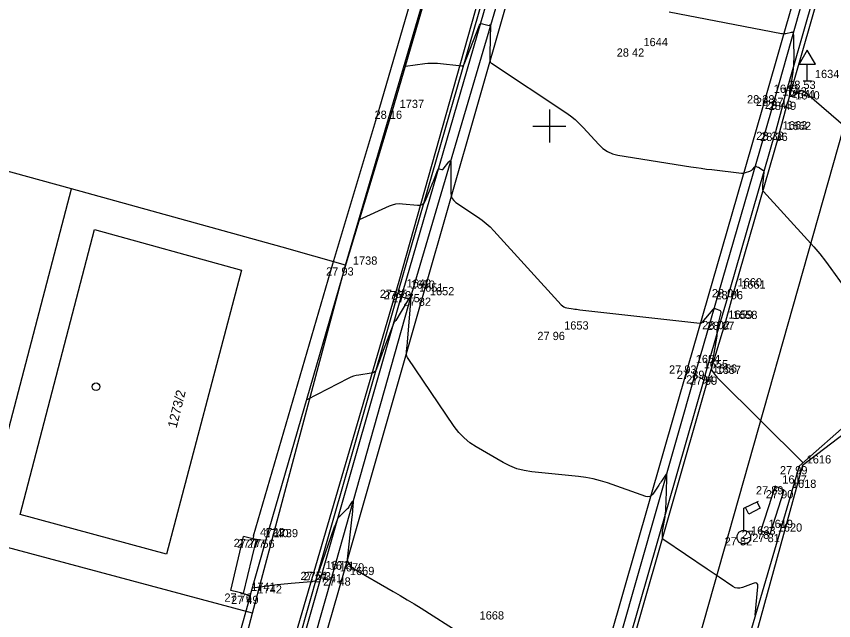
# Model space of a CAD drawing. Extents: x -702257 to -701487, y -1009871 to -1008841.
# Drawn here: x -701766.2 to -701741.36, y -1009340.02 to -1009321.66 of the extents above; entities that cross this region are included whole.
import ezdxf

# ---------------------------------------------------------------- set-up
doc = ezdxf.new("R2010")
doc.units = 0
for name, color, linetype in [('Ex_Major Contours', 7, 'Continuous'), ('Ex_Minor Contours', 7, 'Continuous'), ('Z_body', 7, 'Continuous'), ('Z_body_cisla', 7, 'Continuous'), ('Z_body_vysky_redukovane', 7, 'Continuous'), ('Z_dopravni_znacky', 7, 'Continuous'), ('Z_hektometricka_sit', 7, 'Continuous'), ('Z_katastr_cisla_stavebni', 7, 'Continuous'), ('Z_katastr_hranice', 7, 'Continuous'), ('Z_katastr_vnitrni_kresba', 7, 'Continuous'), ('Z_katastr_znacky_budov', 7, 'Continuous'), ('Z_komunikace', 7, 'Continuous'), ('Z_obruba', 7, 'Continuous'), ('Z_pilire', 7, 'Continuous'), ('Z_ploty', 7, 'Continuous'), ('Z_site_vo_znaky', 7, 'Continuous'), ('Z_vstupy', 7, 'Continuous'), ('Z_zlabek', 7, 'Continuous')]:
    doc.layers.add(name, color=color, linetype=linetype)

# ---------------------------------------------------------------- blocks, each defined once
blk = doc.blocks.new('POINT_DISPLAY')
blk.add_line((0, 0), (0, 0))
blk = doc.blocks.new('Z13')
for p, q in [((0, 0.88), (0.45, 1.1)), ((0.4, 1.07), (0.5, 0.88)), ((0, 0.2), (0, 0.88)), ((0.15, 0.7), (0.05, 0.9)), ((0.5, 0.88), (0.15, 0.7)), ((-0.2, 0.05), (-0.15, 0.15)), ((-0.2, -0.05), (-0.2, 0.05)), ((-0.15, 0.15), (-0.05, 0.2)), ((-0.05, 0.2), (0.05, 0.2)), ((0.05, 0.2), (0.15, 0.15)), ((0.15, 0.15), (0.2, 0.05)), ((0.2, 0.05), (0.2, -0.05)), ((-0.15, -0.15), (-0.2, -0.05)), ((-0.05, -0.2), (-0.15, -0.15)), ((0.05, -0.2), (-0.05, -0.2)), ((0.15, -0.15), (0.05, -0.2)), ((0.2, -0.05), (0.15, -0.15))]:
    blk.add_line(p, q)
blk = doc.blocks.new('Z527')
for p, q in [((0, 0.93), (-0.25, 0.5)), ((0.25, 0.5), (0, 0.93)), ((-0.25, 0.5), (0.25, 0.5)), ((0, 0), (0, 0.5)), ((-0.13, 0), (0.13, 0))]:
    blk.add_line(p, q)

msp = doc.modelspace()

# ---------------------------------------------------------------- linework, layer by layer
at = {"layer": 'Ex_Major Contours'}
msp.add_lwpolyline([(-701755.765, -1009327.841), (-701754.857, -1009327.425), (-701754.761, -1009327.388), (-701754.662, -1009327.365), (-701754.562, -1009327.355), (-701754.459, -1009327.358), (-701754.003, -1009327.403), (-701753.925, -1009327.401), (-701753.86, -1009327.377), (-701753.808, -1009327.331), (-701753.768, -1009327.264), (-701753.623, -1009326.919), (-701753.597, -1009326.857), (-701753.571, -1009326.794), (-701753.546, -1009326.732), (-701753.521, -1009326.669), (-701753.387, -1009326.324), (-701753.38, -1009326.311), (-701753.37, -1009326.303), (-701753.358, -1009326.3), (-701753.343, -1009326.302), (-701753.28, -1009326.321), (-701753.265, -1009326.324), (-701753.252, -1009326.322), (-701753.239, -1009326.316), (-701753.228, -1009326.305), (-701753.052, -1009326.085), (-701753.023, -1009326.055), (-701753.003, -1009326.05), (-701752.992, -1009326.067), (-701752.989, -1009326.108), (-701752.995, -1009326.357), (-701752.997, -1009326.416), (-701752.997, -1009326.475), (-701752.998, -1009326.534), (-701752.998, -1009326.593), (-701752.995, -1009327.032), (-701752.985, -1009327.12), (-701752.956, -1009327.197), (-701752.907, -1009327.264), (-701752.839, -1009327.321), (-701752.178, -1009327.759), (-701752.045, -1009327.853), (-701751.919, -1009327.954), (-701751.799, -1009328.063), (-701751.686, -1009328.18), (-701749.638, -1009330.427), (-701749.602, -1009330.461), (-701749.563, -1009330.487), (-701749.519, -1009330.506), (-701749.471, -1009330.517), (-701749.273, -1009330.549), (-701749.223, -1009330.557), (-701749.173, -1009330.564), (-701749.123, -1009330.571), (-701749.073, -1009330.577), (-701745.425, -1009330.991), (-701745.418, -1009330.992), (-701745.411, -1009330.991), (-701745.405, -1009330.991), (-701745.399, -1009330.989), (-701745.373, -1009330.981), (-701745.367, -1009330.978), (-701745.361, -1009330.975), (-701745.356, -1009330.971), (-701745.351, -1009330.966), (-701745.026, -1009330.574), (-701745.007, -1009330.556), (-701744.986, -1009330.546), (-701744.962, -1009330.544), (-701744.937, -1009330.55), (-701744.831, -1009330.591), (-701744.808, -1009330.603), (-701744.794, -1009330.62), (-701744.788, -1009330.641), (-701744.79, -1009330.667), (-701744.895, -1009331.108), (-701744.9, -1009331.13), (-701744.903, -1009331.153), (-701744.905, -1009331.175), (-701744.906, -1009331.197), (-701744.907, -1009331.287), (-701744.908, -1009331.31), (-701744.909, -1009331.332), (-701744.912, -1009331.355), (-701744.915, -1009331.377), (-701745.015, -1009331.958), (-701745.022, -1009332.002), (-701745.03, -1009332.047), (-701745.037, -1009332.091), (-701745.044, -1009332.135), (-701745.076, -1009332.33), (-701745.078, -1009332.365), (-701745.073, -1009332.398), (-701745.061, -1009332.429), (-701745.043, -1009332.458), (-701744.953, -1009332.572), (-701744.93, -1009332.6), (-701744.906, -1009332.628), (-701744.881, -1009332.654), (-701744.856, -1009332.68), (-701742.3, -1009335.218), (-701742.298, -1009335.221), (-701742.296, -1009335.229)], dxfattribs=at)
at = {"layer": 'Ex_Minor Contours'}
for points in [[(-701738.563, -1009327.134), (-701742.243, -1009323.957), (-701742.277, -1009323.935), (-701742.311, -1009323.926), (-701742.347, -1009323.931), (-701742.383, -1009323.949), (-701742.581, -1009324.085), (-701742.592, -1009324.092), (-701742.604, -1009324.097), (-701742.616, -1009324.1), (-701742.628, -1009324.101), (-701742.702, -1009324.104), (-701742.704, -1009324.103), (-701742.705, -1009324.1), (-701742.703, -1009324.087), (-701742.593, -1009323.358), (-701742.58, -1009323.255), (-701742.57, -1009323.152), (-701742.565, -1009323.048), (-701742.564, -1009322.945), (-701742.567, -1009322.364), (-701742.568, -1009322.343), (-701742.568, -1009322.322), (-701742.569, -1009322.301), (-701742.57, -1009322.28), (-701742.577, -1009322.168), (-701742.578, -1009322.162), (-701742.58, -1009322.158), (-701742.584, -1009322.155), (-701742.59, -1009322.154), (-701742.615, -1009322.151), (-701742.621, -1009322.15), (-701742.628, -1009322.15), (-701742.634, -1009322.151), (-701742.64, -1009322.152), (-701742.818, -1009322.194), (-701742.849, -1009322.2), (-701742.881, -1009322.202), (-701742.913, -1009322.201), (-701742.945, -1009322.197), (-701746.354, -1009321.535)], [(-701754.375, -1009323.174), (-701753.787, -1009323.098), (-701753.689, -1009323.088), (-701753.591, -1009323.084), (-701753.493, -1009323.085), (-701753.395, -1009323.092), (-701752.663, -1009323.165), (-701752.638, -1009323.164), (-701752.617, -1009323.156), (-701752.6, -1009323.141), (-701752.587, -1009323.119), (-701752.544, -1009323.018), (-701752.534, -1009322.993), (-701752.523, -1009322.967), (-701752.513, -1009322.942), (-701752.503, -1009322.916), (-701752.121, -1009321.935), (-701752.105, -1009321.907), (-701752.084, -1009321.89), (-701752.058, -1009321.884), (-701752.026, -1009321.889), (-701751.833, -1009321.947), (-701751.826, -1009321.948), (-701751.82, -1009321.947), (-701751.815, -1009321.944), (-701751.81, -1009321.939), (-701751.792, -1009321.917), (-701751.788, -1009321.913), (-701751.785, -1009321.912), (-701751.783, -1009321.914), (-701751.783, -1009321.92), (-701751.805, -1009322.797), (-701751.806, -1009322.823), (-701751.806, -1009322.85), (-701751.806, -1009322.877), (-701751.806, -1009322.903), (-701751.806, -1009323.009), (-701751.803, -1009323.034), (-701751.794, -1009323.056), (-701751.781, -1009323.075), (-701751.761, -1009323.092), (-701749.498, -1009324.591), (-701749.356, -1009324.692), (-701749.22, -1009324.801), (-701749.091, -1009324.919), (-701748.97, -1009325.044), (-701748.497, -1009325.563), (-701748.372, -1009325.68), (-701748.233, -1009325.771), (-701748.081, -1009325.837), (-701747.914, -1009325.878), (-701745.701, -1009326.234), (-701745.541, -1009326.259), (-701745.381, -1009326.282), (-701745.221, -1009326.303), (-701745.06, -1009326.322), (-701744.156, -1009326.425), (-701744.125, -1009326.427), (-701744.095, -1009326.425), (-701744.065, -1009326.421), (-701744.036, -1009326.413), (-701743.905, -1009326.371), (-701743.883, -1009326.363), (-701743.864, -1009326.352), (-701743.846, -1009326.338), (-701743.83, -1009326.321), (-701743.758, -1009326.234), (-701743.748, -1009326.225), (-701743.738, -1009326.22), (-701743.726, -1009326.22), (-701743.714, -1009326.223), (-701743.661, -1009326.243), (-701743.648, -1009326.248), (-701743.635, -1009326.254), (-701743.623, -1009326.261), (-701743.611, -1009326.269), (-701743.513, -1009326.337), (-701743.496, -1009326.352), (-701743.484, -1009326.37), (-701743.478, -1009326.391), (-701743.478, -1009326.414), (-701743.519, -1009326.8), (-701743.52, -1009326.817), (-701743.521, -1009326.833), (-701743.521, -1009326.849), (-701743.521, -1009326.866), (-701743.518, -1009326.931), (-701743.515, -1009326.947), (-701743.511, -1009326.962), (-701743.504, -1009326.975), (-701743.494, -1009326.988), (-701742.151, -1009328.459), (-701741.965, -1009328.669), (-701741.784, -1009328.884), (-701741.61, -1009329.104), (-701741.442, -1009329.329), (-701740.651, -1009330.421)], [(-701743.741, -1009339.857), (-701743.665, -1009339.001), (-701743.668, -1009338.93), (-701743.694, -1009338.888), (-701743.741, -1009338.876), (-701743.809, -1009338.893), (-701744.128, -1009339.019), (-701744.206, -1009339.04), (-701744.283, -1009339.042), (-701744.356, -1009339.023), (-701744.428, -1009338.985), (-701744.835, -1009338.705), (-701744.926, -1009338.643), (-701745.018, -1009338.58), (-701745.109, -1009338.518), (-701745.201, -1009338.456), (-701746.517, -1009337.569), (-701746.537, -1009337.552), (-701746.552, -1009337.532), (-701746.561, -1009337.508), (-701746.564, -1009337.482), (-701746.564, -1009337.369), (-701746.564, -1009337.341), (-701746.562, -1009337.313), (-701746.559, -1009337.285), (-701746.554, -1009337.258), (-701746.485, -1009336.873), (-701746.475, -1009336.814), (-701746.468, -1009336.754), (-701746.462, -1009336.694), (-701746.459, -1009336.634), (-701746.449, -1009336.393), (-701746.447, -1009336.333), (-701746.445, -1009336.273), (-701746.443, -1009336.213), (-701746.441, -1009336.153), (-701746.426, -1009335.621), (-701746.428, -1009335.586), (-701746.436, -1009335.572), (-701746.452, -1009335.578), (-701746.473, -1009335.606), (-701746.573, -1009335.758), (-701746.598, -1009335.796), (-701746.623, -1009335.834), (-701746.649, -1009335.872), (-701746.674, -1009335.91), (-701746.859, -1009336.182), (-701746.901, -1009336.23), (-701746.951, -1009336.258), (-701747.007, -1009336.265), (-701747.069, -1009336.252), (-701748.229, -1009335.842), (-701748.446, -1009335.773), (-701748.666, -1009335.717), (-701748.889, -1009335.674), (-701749.115, -1009335.644), (-701750.534, -1009335.502), (-701750.764, -1009335.466), (-701750.987, -1009335.408), (-701751.201, -1009335.325), (-701751.408, -1009335.22), (-701752.222, -1009334.749), (-701752.416, -1009334.622), (-701752.592, -1009334.475), (-701752.751, -1009334.309), (-701752.891, -1009334.124), (-701754.308, -1009332.026), (-701754.327, -1009331.992), (-701754.339, -1009331.957), (-701754.345, -1009331.92), (-701754.344, -1009331.881), (-701754.326, -1009331.723), (-701754.322, -1009331.684), (-701754.318, -1009331.644), (-701754.315, -1009331.605), (-701754.311, -1009331.565), (-701754.21, -1009330.336), (-701754.209, -1009330.246), (-701754.225, -1009330.21), (-701754.259, -1009330.229), (-701754.311, -1009330.304), (-701754.667, -1009330.902), (-701754.671, -1009330.908), (-701754.676, -1009330.915), (-701754.681, -1009330.921), (-701754.687, -1009330.926), (-701754.71, -1009330.948), (-701754.715, -1009330.954), (-701754.72, -1009330.96), (-701754.724, -1009330.967), (-701754.727, -1009330.974), (-701755.077, -1009331.895), (-701755.1, -1009331.954), (-701755.122, -1009332.013), (-701755.143, -1009332.073), (-701755.164, -1009332.132), (-701755.249, -1009332.371), (-701755.275, -1009332.425), (-701755.311, -1009332.465), (-701755.358, -1009332.493), (-701755.416, -1009332.509), (-701755.792, -1009332.563), (-701755.875, -1009332.578), (-701755.955, -1009332.601), (-701756.034, -1009332.629), (-701756.11, -1009332.665), (-701757.368, -1009333.313)], [(-701759.02, -1009339.026), (-701758.266, -1009338.931), (-701758.161, -1009338.919), (-701758.055, -1009338.907), (-701757.949, -1009338.897), (-701757.843, -1009338.888), (-701757.235, -1009338.838), (-701757.221, -1009338.837), (-701757.207, -1009338.835), (-701757.193, -1009338.832), (-701757.179, -1009338.829), (-701757.111, -1009338.811), (-701757.104, -1009338.808), (-701757.099, -1009338.804), (-701757.095, -1009338.799), (-701757.092, -1009338.793), (-701757.078, -1009338.753), (-701757.073, -1009338.739), (-701756.994, -1009338.515), (-701756.985, -1009338.488), (-701756.524, -1009337.178), (-701756.513, -1009337.149), (-701756.503, -1009337.12), (-701756.492, -1009337.091), (-701756.481, -1009337.062), (-701756.438, -1009336.947), (-701756.425, -1009336.919), (-701756.41, -1009336.893), (-701756.392, -1009336.869), (-701756.371, -1009336.847), (-701756.129, -1009336.616), (-701756.107, -1009336.594), (-701756.087, -1009336.57), (-701756.068, -1009336.546), (-701756.051, -1009336.519), (-701755.987, -1009336.411), (-701755.973, -1009336.392), (-701755.964, -1009336.386), (-701755.96, -1009336.396), (-701755.96, -1009336.42), (-701755.98, -1009336.664), (-701755.984, -1009336.715), (-701755.989, -1009336.766), (-701755.994, -1009336.817), (-701756, -1009336.868), (-701756.14, -1009338.153), (-701756.141, -1009338.181), (-701756.137, -1009338.208), (-701756.128, -1009338.233), (-701756.115, -1009338.257), (-701756.051, -1009338.352), (-701756.034, -1009338.374), (-701756.014, -1009338.394), (-701755.993, -1009338.412), (-701755.969, -1009338.428), (-701754.741, -1009339.139), (-701754.529, -1009339.263), (-701754.317, -1009339.389), (-701754.108, -1009339.518), (-701753.899, -1009339.648), (-701752.693, -1009340.411)]]:
    msp.add_lwpolyline(points, dxfattribs=at)
at = {"layer": 'Z_hektometricka_sit'}
for p, q in [((-701750, -1009324.5), (-701750, -1009325.5)), ((-701750, -1009324.5), (-701750, -1009325.5)), ((-701750.5, -1009325), (-701749.5, -1009325)), ((-701750.5, -1009325), (-701749.5, -1009325))]:
    msp.add_line(p, q, dxfattribs=at)
at = {"layer": 'Z_katastr_hranice'}
for p, q in [((-701754.56, -1009329.71), (-701737.62, -1009269.65)), ((-701735.58, -1009305.62), (-701748.84, -1009352.56)), ((-701756.19, -1009329.22), (-701749.83, -1009307.57)), ((-701764.52, -1009326.91), (-701769.7, -1009325.47)), ((-701767.32, -1009337.58), (-701764.52, -1009326.91)), ((-701758.12, -1009328.68), (-701764.52, -1009326.91)), ((-701756.19, -1009329.22), (-701758.12, -1009328.68)), ((-701759.02, -1009339.8), (-701756.19, -1009329.22)), ((-701767.72, -1009374.62), (-701754.56, -1009329.71)), ((-701739.94, -1009333.51), (-701742.31, -1009335.31)), ((-701742.31, -1009335.31), (-701747.15, -1009352.91)), ((-701759.02, -1009339.8), (-701767.32, -1009337.58)), ((-701760.07, -1009343.72), (-701759.02, -1009339.8))]:
    msp.add_line(p, q, dxfattribs=at)
at = {"layer": 'Z_katastr_vnitrni_kresba'}
for p, q in [((-701766.08, -1009336.8), (-701763.82, -1009328.14)), ((-701763.82, -1009328.14), (-701759.35, -1009329.38)), ((-701759.35, -1009329.38), (-701761.63, -1009338)), ((-701761.63, -1009338), (-701766.08, -1009336.8))]:
    msp.add_line(p, q, dxfattribs=at)
at = {"layer": 'Z_katastr_znacky_budov'}
msp.add_circle((-701763.775, -1009332.919), 0.117, dxfattribs=at)
at = {"layer": 'Z_komunikace'}
for p, q in [((-701742.87, -1009324.23), (-701739.97, -1009314.07)), ((-701751.89, -1009321.16), (-701754.45, -1009330.01)), ((-701742.87, -1009324.23), (-701743.13, -1009325.17)), ((-701744.5, -1009329.95), (-701743.13, -1009325.17)), ((-701744.79, -1009330.92), (-701744.5, -1009329.95)), ((-701756.89, -1009338.55), (-701754.45, -1009330.01)), ((-701745.26, -1009332.57), (-701744.79, -1009330.92)), ((-701745.26, -1009332.57), (-701747.92, -1009341.82)), ((-701759.58, -1009347.89), (-701756.89, -1009338.55))]:
    msp.add_line(p, q, dxfattribs=at)
at = {"layer": 'Z_obruba'}
for p, q in [((-701739.84, -1009314.1), (-701742.75, -1009324.26)), ((-701754.57, -1009329.97), (-701752.02, -1009321.13)), ((-701743.01, -1009325.2), (-701742.75, -1009324.26)), ((-701743.01, -1009325.2), (-701744.39, -1009330.01)), ((-701754.57, -1009329.97), (-701757.02, -1009338.54)), ((-701744.39, -1009330.01), (-701744.65, -1009330.94)), ((-701744.65, -1009330.94), (-701745.15, -1009332.61)), ((-701747.8, -1009341.85), (-701745.15, -1009332.61)), ((-701757.02, -1009338.54), (-701759.71, -1009347.88))]:
    msp.add_line(p, q, dxfattribs=at)
at = {"layer": 'Z_pilire'}
for p, q in [((-701743.14, -1009335.94), (-701743.57, -1009337.29)), ((-701742.86, -1009336.06), (-701743.14, -1009335.94)), ((-701743.29, -1009337.39), (-701742.86, -1009336.06)), ((-701743.57, -1009337.29), (-701743.29, -1009337.39)), ((-701759.68, -1009339.11), (-701759.29, -1009337.47)), ((-701759.01, -1009337.54), (-701759.29, -1009337.47)), ((-701759.29, -1009339.2), (-701758.9, -1009337.56)), ((-701758.9, -1009337.56), (-701759.01, -1009337.54)), ((-701759.29, -1009339.2), (-701759.68, -1009339.11))]:
    msp.add_line(p, q, dxfattribs=at)
at = {"layer": 'Z_ploty'}
for p, q in [((-701755.15, -1009324.42), (-701752.31, -1009314.63)), ((-701754.77, -1009324.53), (-701751.92, -1009314.74)), ((-701756.58, -1009329.18), (-701755.15, -1009324.42)), ((-701756.2, -1009329.29), (-701754.77, -1009324.53)), ((-701758.99, -1009337.45), (-701756.58, -1009329.18)), ((-701758.6, -1009337.56), (-701756.2, -1009329.29)), ((-701742.41, -1009335.33), (-701740.01, -1009333.21)), ((-701742.41, -1009335.33), (-701744.85, -1009343.63)), ((-701759.09, -1009339.27), (-701758.6, -1009337.56)), ((-701758.99, -1009337.45), (-701759.01, -1009337.54)), ((-701759.29, -1009339.2), (-701759.09, -1009339.27))]:
    msp.add_line(p, q, dxfattribs=at)
at = {"layer": 'Z_vstupy'}
msp.add_line((-701759.09, -1009339.27), (-701760.38, -1009343.87), dxfattribs=at)
at = {"layer": 'Z_zlabek'}
for p, q in [((-701740.5, -1009313.88), (-701743.41, -1009324.06)), ((-701743.14, -1009324.14), (-701740.24, -1009313.91)), ((-701751.59, -1009321.25), (-701754.19, -1009330.1)), ((-701753.85, -1009330.21), (-701751.33, -1009321.4)), ((-701743.41, -1009324.06), (-701745.78, -1009332.27)), ((-701745.54, -1009332.43), (-701743.14, -1009324.14)), ((-701754.19, -1009330.1), (-701756.59, -1009338.61)), ((-701756.29, -1009338.71), (-701753.85, -1009330.21)), ((-701745.78, -1009332.27), (-701748.48, -1009341.67)), ((-701748.19, -1009341.73), (-701745.54, -1009332.43)), ((-701756.59, -1009338.61), (-701759.3, -1009348.09)), ((-701759, -1009348.18), (-701756.29, -1009338.71))]:
    msp.add_line(p, q, dxfattribs=at)

# ---------------------------------------------------------------- block references
at = {"layer": 'Z_body'}
for p in [(-701747.37, -1009322.64), (-701742.16, -1009323.62), (-701743.41, -1009324.06), (-701743.14, -1009324.14), (-701742.87, -1009324.23), (-701742.75, -1009324.26), (-701754.77, -1009324.53), (-701743.13, -1009325.17), (-701743.01, -1009325.2), (-701756.2, -1009329.29), (-701754.57, -1009329.97), (-701744.5, -1009329.95), (-701754.45, -1009330.01), (-701754.19, -1009330.1), (-701753.85, -1009330.21), (-701744.39, -1009330.01), (-701744.79, -1009330.92), (-701744.65, -1009330.94), (-701749.78, -1009331.25), (-701745.78, -1009332.27), (-701745.54, -1009332.43), (-701745.26, -1009332.57), (-701745.15, -1009332.61), (-701742.41, -1009335.33), (-701743.14, -1009335.94), (-701742.86, -1009336.06), (-701743.57, -1009337.29), (-701743.29, -1009337.39), (-701759.01, -1009337.54), (-701758.9, -1009337.56), (-701758.6, -1009337.56), (-701744.09, -1009337.49), (-701757.02, -1009338.54), (-701756.89, -1009338.55), (-701756.59, -1009338.61), (-701756.29, -1009338.71), (-701759.29, -1009339.2), (-701759.09, -1009339.27)]:
    msp.add_blockref('POINT_DISPLAY', p, dxfattribs=at)
at = {"layer": 'Z_dopravni_znacky'}
msp.add_blockref('Z527', (-701742.16, -1009323.62), dxfattribs=at)
at = {"layer": 'Z_site_vo_znaky'}
msp.add_blockref('Z13', (-701744.09, -1009337.49), dxfattribs=at)

# ---------------------------------------------------------------- texts
at = {"layer": 'Z_body_cisla'}
for s, p in [('1644', (-701747.14, -1009322.57)), ('1634', (-701741.93, -1009323.54)), ('1643', (-701743.18, -1009323.99)), ('1642', (-701742.92, -1009324.07)), ('1641', (-701742.64, -1009324.15)), ('1640', (-701742.53, -1009324.19)), ('1737', (-701754.55, -1009324.45)), ('1663', (-701742.91, -1009325.1)), ('1662', (-701742.79, -1009325.12)), ('1738', (-701755.97, -1009329.21)), ('1649', (-701754.34, -1009329.9)), ('1650', (-701754.22, -1009329.94)), ('1660', (-701744.28, -1009329.87)), ('1661', (-701744.17, -1009329.94)), ('1651', (-701753.96, -1009330.03)), ('1652', (-701753.63, -1009330.14)), ('1659', (-701744.56, -1009330.85)), ('1658', (-701744.42, -1009330.86)), ('1653', (-701749.55, -1009331.18)), ('1654', (-701745.55, -1009332.2)), ('1655', (-701745.31, -1009332.36)), ('1656', (-701745.04, -1009332.49)), ('1657', (-701744.92, -1009332.53)), ('1616', (-701742.18, -1009335.25)), ('1617', (-701742.92, -1009335.86)), ('1618', (-701742.63, -1009335.99)), ('1633', (-701743.87, -1009337.41)), ('1619', (-701743.34, -1009337.21)), ('1620', (-701743.06, -1009337.32)), ('4722', (-701758.79, -1009337.46)), ('1740', (-701758.67, -1009337.49)), ('1739', (-701758.38, -1009337.49)), ('1672', (-701756.8, -1009338.46)), ('1671', (-701756.67, -1009338.48)), ('1670', (-701756.37, -1009338.53)), ('1669', (-701756.06, -1009338.64)), ('1741', (-701759.06, -1009339.12)), ('1742', (-701758.87, -1009339.2)), ('1668', (-701752.12, -1009339.99))]:
    msp.add_text(s, height=0.25, dxfattribs=at).set_placement(p)
at = {"layer": 'Z_body_vysky_redukovane'}
for s, p in [('28 42', (-701747.953, -1009322.89)), ('28 53', (-701742.743, -1009323.87)), ('28 38', (-701743.993, -1009324.31)), ('28 37', (-701743.723, -1009324.39)), ('28 43', (-701743.453, -1009324.48)), ('28 49', (-701743.333, -1009324.51)), ('28 16', (-701755.312, -1009324.78)), ('28 32', (-701743.713, -1009325.42)), ('28 36', (-701743.593, -1009325.45)), ('27 93', (-701756.783, -1009329.54)), ('27 85', (-701755.153, -1009330.22)), ('28 04', (-701745.062, -1009330.2)), ('27 79', (-701755.033, -1009330.26)), ('27 75', (-701754.773, -1009330.35)), ('27 82', (-701754.433, -1009330.46)), ('28 06', (-701744.953, -1009330.26)), ('28 02', (-701745.353, -1009331.17)), ('28 07', (-701745.213, -1009331.19)), ('27 96', (-701750.363, -1009331.5)), ('27 93', (-701746.363, -1009332.52)), ('27 89', (-701746.123, -1009332.68)), ('27 94', (-701745.843, -1009332.82)), ('27 99', (-701745.733, -1009332.86)), ('27 99', (-701742.993, -1009335.58)), ('27 89', (-701743.723, -1009336.19)), ('27 90', (-701743.422, -1009336.31)), ('27 78', (-701744.153, -1009337.54)), ('27 81', (-701743.832, -1009337.64)), ('27 77', (-701759.593, -1009337.79)), ('27 77', (-701759.483, -1009337.81)), ('27 56', (-701759.183, -1009337.81)), ('27 82', (-701744.673, -1009337.74)), ('27 51', (-701757.562, -1009338.79)), ('27 43', (-701757.473, -1009338.8)), ('27 41', (-701757.132, -1009338.86)), ('27 48', (-701756.873, -1009338.96)), ('27 76', (-701759.873, -1009339.45)), ('27 49', (-701759.673, -1009339.52))]:
    msp.add_text(s, height=0.25, dxfattribs=at).set_placement(p)
at = {"layer": 'Z_katastr_cisla_stavebni'}
msp.add_text('1273/2', height=0.285, rotation=76, dxfattribs=at).set_placement((-701761.33, -1009334.191))

doc.saveas('drawing.dxf')
